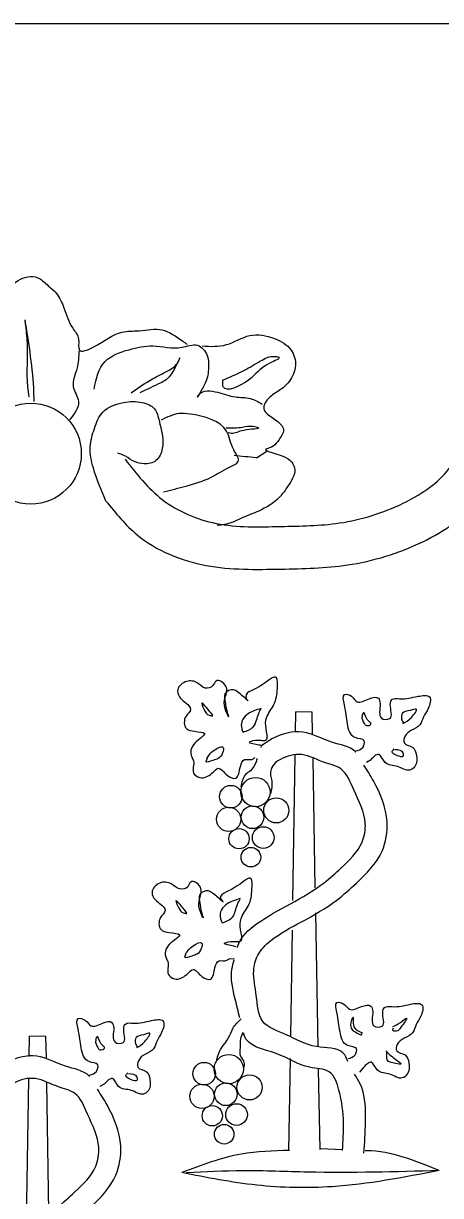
# Model space of a CAD drawing. Extents: x 0 to 2603, y -226 to 830.
# Drawn here: x 64.34 to 78.72, y 789.57 to 830 of the extents above; entities that cross this region are included whole.
import ezdxf

# ---------------------------------------------------------------- set-up
doc = ezdxf.new("R2010")
doc.units = 0
doc.layers.add('CT_Border_Perimeter_Shape', color=7, linetype='Continuous')
doc.layers.add('CT_TSH_Annotation_Locked', color=7, linetype='Continuous')

msp = doc.modelspace()

# ---------------------------------------------------------------- linework, layer by layer
at = {"layer": 'CT_Border_Perimeter_Shape'}
msp.add_lwpolyline([(0, 829.998), (1269.997, 829.998), (1269.997, 0), (0, 0)], close=True, dxfattribs=at)
at = {"layer": 'CT_TSH_Annotation_Locked'}
for p, q in [((72.371, 815.02), (72.731, 815.252)), ((73.714, 805.555), (73.721, 806.252)), ((74.291, 806.245), (73.721, 806.252)), ((74.299, 805.502), (74.291, 806.245)), ((72.536, 805.075), (72.521, 805.03)), ((73.624, 799.75), (73.699, 804.767)), ((74.396, 800.192), (74.321, 804.647)), ((76.301, 804.595), (76.159, 804.512)), ((74.494, 794.702), (74.419, 799.322)), ((73.549, 795.077), (73.609, 798.73)), ((71.441, 797.747), (71.599, 797.74)), ((71.599, 797.74), (71.576, 797.725)), ((64.534, 794.372), (64.549, 795.077)), ((65.104, 795.062), (64.549, 795.077)), ((65.126, 794.327), (65.104, 795.062)), ((73.489, 791.117), (73.541, 794.297)), ((74.561, 791.162), (74.509, 793.937)), ((76.046, 793.975), (75.919, 793.825)), ((64.436, 788.575), (64.519, 793.585)), ((65.216, 789.017), (65.141, 793.465)), ((67.121, 793.42), (66.971, 793.33)), ((75.349, 791.147), (74.569, 791.185))]:
    msp.add_line(p, q, dxfattribs=at)
for centre, radius in [((64.59, 815.163), 1.742), ((71.484, 803.331), 0.389), ((72.336, 803.489), 0.505), ((73.053, 802.858), 0.434), ((71.413, 802.551), 0.418), ((72.233, 802.622), 0.391), ((71.768, 801.881), 0.35), ((72.604, 801.92), 0.374), ((72.178, 801.243), 0.337), ((71.415, 793.935), 0.505), ((70.564, 793.778), 0.389), ((72.132, 793.305), 0.434), ((70.493, 792.997), 0.418), ((71.312, 793.068), 0.391), ((71.683, 792.367), 0.374), ((70.847, 792.327), 0.35), ((71.257, 791.689), 0.337)]:
    msp.add_circle(centre, radius, dxfattribs=at)
for points in [[(60.514, 819.887), (60.709, 819.872), (60.971, 819.647), (61.219, 819.137), (61.504, 819.107), (62.044, 819.062), (62.486, 818.935), (62.734, 819.355), (63.176, 820.067), (63.604, 820.592), (64.151, 821.132), (64.826, 821.23), (65.149, 820.99), (65.464, 820.697), (65.734, 820.187), (66.034, 819.49), (66.236, 819.107), (66.266, 818.732), (66.739, 818.83), (67.736, 819.355), (68.321, 819.4), (69.124, 819.43), (69.814, 819.047), (69.979, 818.935)], [(64.706, 816.962), (64.639, 818.057), (64.391, 819.737), (64.451, 819.137), (64.474, 817.465), (64.519, 817.12)], [(70.496, 818.875), (71.336, 818.92), (72.146, 819.235), (72.986, 819.13), (73.564, 818.732), (73.714, 818.2), (73.646, 817.915), (73.286, 817.435), (72.926, 817.187), (72.656, 816.887), (72.619, 816.775), (73.069, 816.295), (73.301, 815.942), (73.219, 815.755), (72.814, 815.357), (72.724, 815.327), (73.459, 814.982), (73.676, 814.472), (73.526, 814.157), (73.159, 813.655), (72.446, 813.182), (71.899, 812.957), (71.516, 812.785), (71.014, 812.68)], [(66.251, 818.695), (66.184, 818.117), (66.056, 817.465), (66.236, 816.962), (65.929, 816.332)], [(66.769, 817.39), (67.151, 818.342), (67.976, 818.747), (68.794, 818.875), (69.799, 818.83), (70.339, 818.897), (70.669, 818.545), (70.714, 818.057), (70.556, 817.502), (70.339, 817.12), (70.384, 817.187), (71.029, 817.277), (71.636, 817.12), (72.161, 817.06), (72.566, 816.872)], [(68.051, 817.262), (68.786, 817.742), (69.311, 818.012), (69.679, 818.342), (69.724, 818.447), (69.454, 817.937), (69.049, 817.592), (68.351, 817.262)], [(71.194, 817.697), (71.929, 818.027), (72.506, 818.357), (73.016, 818.515), (73.144, 818.485), (72.836, 818.282), (72.094, 817.697), (71.224, 817.465), (71.209, 817.697)], [(67.841, 814.967), (69.124, 813.58), (70.976, 812.755), (73.204, 812.65), (75.236, 812.77), (77.426, 813.452), (78.934, 814.547), (79.781, 816.1), (80.006, 817.217), (79.744, 817.9), (79.399, 817.817), (79.294, 816.985), (79.436, 816.25), (79.639, 815.687)], [(67.181, 813.527), (68.254, 812.365), (70.639, 811.307), (73.211, 811.18), (75.506, 811.322), (78.101, 812.125), (80.074, 813.572), (81.176, 815.597), (81.514, 817.337), (81.439, 817.555)], [(67.181, 813.527), (66.746, 814.667), (66.641, 815.402), (66.784, 816.032), (67.076, 816.595), (67.781, 816.925), (68.426, 816.925), (68.861, 816.7), (69.011, 816.302), (69.124, 815.335), (68.906, 814.922), (68.494, 814.81), (68.164, 814.885), (67.856, 815.072), (67.594, 815.177)], [(69.169, 813.842), (69.941, 814.045), (70.804, 814.345), (71.441, 814.697), (71.741, 814.892), (71.584, 815.297), (71.336, 815.942), (70.084, 816.527), (69.709, 816.542), (69.079, 816.317)], [(71.314, 816.055), (71.891, 816.077), (72.251, 816.107), (72.439, 816.055), (71.929, 815.965), (71.501, 815.86), (71.389, 815.875)], [(72.371, 815.02), (71.974, 815.057), (71.599, 815.095)], [(72.536, 805.097), (72.461, 805.112), (72.124, 805.21), (72.334, 805.277), (72.716, 805.3), (72.701, 805.682), (72.716, 806.05), (72.971, 806.515), (73.091, 807.077), (73.061, 807.43), (72.469, 807.13), (72.019, 806.725), (72.064, 806.657), (71.659, 806.987), (71.576, 807.017), (71.284, 806.875), (71.291, 806.605), (71.359, 806.245), (71.411, 806.087), (71.291, 806.357), (71.291, 806.755), (71.314, 807.145), (70.976, 807.317), (70.864, 807.16), (70.601, 807.077), (70.301, 807.272), (69.911, 807.287), (69.649, 806.972), (69.754, 806.725), (69.941, 806.56), (70.099, 806.335), (69.941, 806.11), (69.956, 805.682), (70.241, 805.585), (70.579, 805.51), (70.241, 805.172), (70.136, 804.7), (70.196, 804.572), (70.204, 804.137), (70.414, 803.995), (70.834, 804.137), (71.051, 804.31), (71.359, 804.07), (71.659, 803.972), (71.816, 804.37), (71.959, 804.61), (72.221, 804.617), (72.311, 804.677)], [(75.799, 804.91), (76.031, 805.03), (76.084, 805.255), (75.776, 805.367), (75.506, 805.84), (75.401, 806.5), (75.401, 806.852), (75.649, 806.792), (75.844, 806.605), (76.256, 806.71), (76.571, 806.725), (76.631, 806.545), (76.616, 806.245), (76.676, 806.042), (76.961, 806.027), (76.984, 806.515), (77.036, 806.68), (77.306, 806.71), (77.944, 806.792), (78.334, 806.77), (78.289, 806.372), (78.131, 806.087), (78.004, 805.81), (77.719, 805.622), (77.486, 805.405), (77.471, 805.18), (77.756, 805.03), (77.884, 804.767), (77.831, 804.37), (77.659, 804.25), (77.231, 804.37), (76.804, 804.512), (76.586, 804.782), (76.301, 804.595)], [(70.864, 806.14), (70.631, 806.417), (70.489, 806.56), (70.556, 806.35), (70.744, 806.14), (70.864, 806.117)], [(72.536, 806.372), (72.041, 806.155), (71.861, 805.915), (71.861, 805.682), (71.906, 805.555)], [(71.906, 805.555), (72.274, 805.757), (72.446, 806.2), (72.536, 806.372)], [(76.084, 805.855), (76.009, 806.117), (76.061, 806.23), (76.181, 805.997), (76.316, 805.832), (76.159, 805.787), (76.084, 805.855)], [(77.419, 805.855), (77.711, 806.065), (77.876, 806.35), (77.666, 806.305), (77.404, 806.207), (77.374, 805.997), (77.449, 805.855)], [(75.791, 804.865), (75.784, 804.872), (74.966, 805.21), (73.969, 805.555), (72.904, 805.322), (72.536, 805.075)], [(70.654, 804.647), (70.909, 804.932), (71.224, 805.03), (71.201, 804.842), (71.051, 804.647), (70.864, 804.58), (70.631, 804.535), (70.676, 804.647)], [(77.141, 804.962), (77.419, 804.842), (77.419, 804.722), (77.231, 804.745), (77.044, 804.88), (77.111, 804.977)], [(71.719, 798.13), (71.741, 798.212), (72.371, 798.94), (73.541, 799.637), (74.704, 800.365), (75.281, 800.867), (76.009, 801.76), (76.121, 802.405), (75.724, 803.567), (75.289, 804.28), (74.711, 804.512), (73.931, 804.782), (73.196, 804.617), (73.024, 804.512)], [(72.394, 804.647), (72.356, 804.535), (72.161, 804.227), (71.996, 804.092), (71.831, 803.665)], [(73.024, 804.512), (72.874, 804.272), (72.859, 804.07), (72.896, 803.875), (72.859, 803.425)], [(75.521, 794.2), (75.364, 794.485), (74.434, 794.71), (73.376, 795.13), (72.589, 795.58), (72.364, 796.472), (72.274, 797.327), (72.416, 797.86), (72.859, 798.362), (73.924, 799.015), (75.139, 799.765), (75.814, 800.35), (76.699, 801.452), (76.871, 802.465), (76.399, 803.882), (76.076, 804.415)], [(71.666, 798.152), (71.584, 798.175), (71.261, 798.265), (71.471, 798.332), (71.839, 798.362), (71.824, 798.745), (71.839, 799.127), (72.094, 799.577), (72.214, 800.147), (72.184, 800.5), (71.606, 800.185), (71.149, 799.78), (71.201, 799.72), (70.781, 800.05), (70.706, 800.08), (70.406, 799.937), (70.414, 799.675), (70.481, 799.315), (70.534, 799.157), (70.414, 799.42), (70.414, 799.817), (70.436, 800.207), (70.106, 800.387), (70.001, 800.222), (69.731, 800.147), (69.424, 800.327), (69.034, 800.35), (68.771, 800.027), (68.876, 799.78), (69.064, 799.622), (69.221, 799.405), (69.064, 799.165), (69.079, 798.745), (69.364, 798.647), (69.716, 798.565), (69.364, 798.235), (69.251, 797.77), (69.311, 797.642), (69.334, 797.2), (69.544, 797.05), (69.964, 797.2), (70.189, 797.372), (70.481, 797.132), (70.781, 797.042), (70.939, 797.432), (71.081, 797.665), (71.351, 797.687), (71.441, 797.747)], [(69.971, 799.322), (69.739, 799.607), (69.596, 799.75), (69.671, 799.532), (69.859, 799.322), (69.971, 799.3)], [(71.809, 799.817), (71.306, 799.592), (71.134, 799.36), (71.134, 799.127), (71.179, 799)], [(71.179, 798.977), (71.546, 799.18), (71.711, 799.615), (71.809, 799.795)], [(69.926, 797.905), (70.189, 798.19), (70.489, 798.28), (70.466, 798.092), (70.324, 797.905), (70.136, 797.83), (69.904, 797.792), (69.949, 797.905)], [(71.794, 795.7), (71.636, 796.345), (71.524, 797.38), (71.606, 797.702)], [(75.536, 794.297), (75.769, 794.425), (75.814, 794.642), (75.514, 794.747), (75.251, 795.22), (75.139, 795.895), (75.139, 796.232), (75.386, 796.172), (75.581, 796), (75.994, 796.09), (76.316, 796.105), (76.376, 795.932), (76.354, 795.64), (76.421, 795.422), (76.699, 795.415), (76.721, 795.902), (76.781, 796.06), (77.051, 796.09), (77.681, 796.172), (78.071, 796.157), (78.034, 795.76), (77.876, 795.475), (77.749, 795.19), (77.464, 795.002), (77.216, 794.785), (77.209, 794.56), (77.494, 794.425), (77.621, 794.155), (77.569, 793.757), (77.396, 793.63), (76.969, 793.757), (76.541, 793.9), (76.324, 794.17), (76.046, 793.975)], [(66.619, 793.727), (66.851, 793.855), (66.896, 794.08), (66.604, 794.192), (66.326, 794.665), (66.221, 795.325), (66.221, 795.677), (66.476, 795.61), (66.664, 795.43), (67.069, 795.52), (67.384, 795.542), (67.451, 795.37), (67.429, 795.07), (67.496, 794.867), (67.774, 794.852), (67.796, 795.34), (67.856, 795.49), (68.126, 795.52), (68.756, 795.61), (69.146, 795.595), (69.101, 795.197), (68.944, 794.912), (68.824, 794.635), (68.539, 794.447), (68.299, 794.222), (68.284, 793.997), (68.569, 793.855), (68.696, 793.585), (68.651, 793.202), (68.471, 793.075), (68.051, 793.202), (67.616, 793.337), (67.406, 793.607), (67.121, 793.42)], [(70.984, 794.162), (71.096, 794.537), (71.276, 794.815), (71.411, 795.025), (71.554, 795.332), (71.846, 795.67)], [(76.031, 795.175), (75.724, 795.445), (75.701, 795.722), (75.611, 795.445), (75.679, 795.28), (75.844, 795.175), (75.994, 795.122), (75.994, 795.19)], [(77.074, 795.407), (77.329, 795.542), (77.546, 795.692), (77.351, 795.377), (77.186, 795.242), (77.074, 795.265), (77.096, 795.355)], [(68.246, 794.68), (68.524, 794.89), (68.689, 795.175), (68.479, 795.122), (68.224, 795.025), (68.201, 794.822), (68.269, 794.68)], [(71.929, 793.967), (71.951, 794.162), (71.831, 794.372), (71.816, 794.672), (71.831, 794.98), (71.906, 795.205)], [(75.334, 791.132), (75.371, 792.077), (75.214, 793.21), (74.876, 793.84), (74.201, 793.997), (73.054, 794.47), (71.944, 795.107), (71.929, 795.175)], [(66.896, 794.68), (66.829, 794.942), (66.874, 795.055), (67.001, 794.822), (67.136, 794.657), (66.971, 794.605), (66.896, 794.68)], [(66.619, 793.682), (66.604, 793.697), (65.786, 794.035), (64.796, 794.38), (63.724, 794.14), (63.356, 793.9)], [(76.834, 794.56), (77.164, 794.275), (77.351, 794.11), (77.164, 794.132), (76.879, 794.252), (76.864, 794.417), (76.864, 794.515)], [(62.539, 786.955), (62.561, 787.037), (63.199, 787.765), (64.361, 788.462), (65.516, 789.182), (66.101, 789.692), (66.829, 790.585), (66.934, 791.23), (66.544, 792.385), (66.101, 793.105), (65.524, 793.33), (64.744, 793.607), (64.009, 793.45), (63.844, 793.33)], [(67.961, 793.78), (68.246, 793.66), (68.246, 793.547), (68.059, 793.57), (67.864, 793.712), (67.931, 793.802)], [(76.076, 791.035), (76.129, 792.115), (75.934, 793.45), (75.746, 793.765)], [(66.334, 783.017), (66.184, 783.31), (65.254, 783.527), (64.196, 783.955), (63.409, 784.405), (63.191, 785.29), (63.086, 786.152), (63.236, 786.677), (63.679, 787.187), (64.744, 787.84), (65.959, 788.59), (66.641, 789.167), (67.519, 790.277), (67.691, 791.282), (67.219, 792.7), (66.889, 793.24)], [(73.511, 791.132), (71.846, 791.005), (69.799, 790.367)], [(78.671, 790.435), (76.159, 791.117), (76.114, 791.117)], [(78.671, 790.435), (74.981, 789.88), (72.379, 789.932), (69.799, 790.367)], [(78.671, 790.435), (74.141, 790.382), (71.906, 790.427), (69.949, 790.36)]]:
    msp.add_spline(points, degree=3, dxfattribs=at)

doc.saveas('drawing.dxf')
